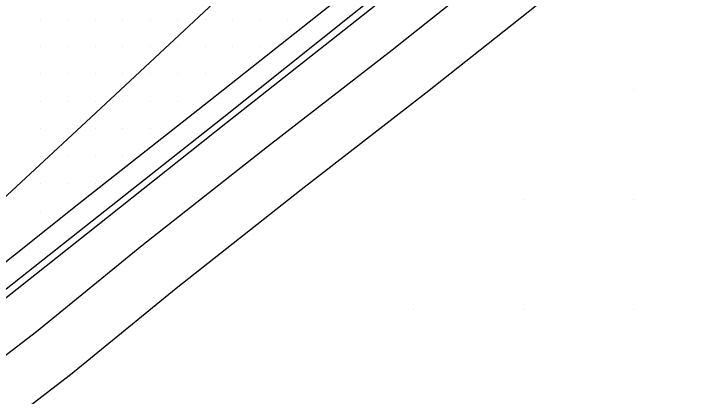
# Model space of a CAD drawing. Extents: x 1762120 to 1766775, y 709485 to 712965.
# Drawn here: x 1765928.8 to 1765992.5, y 709666.9 to 709701.7 of the extents above; entities that cross this region are included whole.
import ezdxf

# ---------------------------------------------------------------- set-up
doc = ezdxf.new("R2010")
doc.units = 0
for name, color, linetype in [('Exist DTM Drainline', 7, 'Continuous'), ('Exist DTM QL2 LIDAR Elevation Point', 7, 'Continuous'), ('Exist DTM Scan Elevation Point', 7, 'Continuous'), ('Exist Roads Curbs', 7, 'Continuous'), ('Exist Roads EOP', 7, 'Continuous'), ('Exist Roads EOT', 7, 'Continuous'), ('PH Exist DTM Breakline', 7, 'Continuous')]:
    doc.layers.add(name, color=color, linetype=linetype)

msp = doc.modelspace()

# ---------------------------------------------------------------- linework, layer by layer
at = {"layer": 'Exist DTM Drainline'}
msp.add_lwpolyline([(1766056.856, 709762.941), (1766056.433, 709763.179), (1766054.536, 709764.051), (1766050.672, 709765.225), (1766046.72, 709765.835), (1766044.007, 709765.969), (1766040.022, 709765.622), (1766036.105, 709764.571), (1766032.443, 709763.237), (1766028.949, 709761.289), (1766025.717, 709758.864), (1766023.769, 709757.051), (1766012.991, 709746.619), (1766002.227, 709736.175), (1765997.112, 709731.397), (1765995.108, 709729.743), (1765983.207, 709720.344), (1765971.261, 709710.875), (1765959.528, 709701.538), (1765947.799, 709692.194), (1765935.96, 709682.841), (1765924.192, 709673.542)], dxfattribs=at)
at = {"layer": 'Exist DTM QL2 LIDAR Elevation Point'}
for p, q in [((1765985.241, 709694.792), (1765985.241, 709694.792)), ((1765975.24, 709684.791), (1765975.24, 709684.791)), ((1765985.241, 709684.791), (1765985.241, 709684.791)), ((1765965.238, 709674.789), (1765965.238, 709674.789)), ((1765975.24, 709674.789), (1765975.24, 709674.789)), ((1765985.241, 709674.789), (1765985.241, 709674.789))]:
    msp.add_line(p, q, dxfattribs=at)
at = {"layer": 'Exist DTM Scan Elevation Point'}
for p, q in [((1765931.25, 709701.25), (1765931.25, 709701.25)), ((1765933.75, 709701.25), (1765933.75, 709701.25)), ((1765936.25, 709701.25), (1765936.25, 709701.25)), ((1765938.75, 709701.25), (1765938.75, 709701.25)), ((1765941.25, 709701.25), (1765941.25, 709701.25)), ((1765943.75, 709701.25), (1765943.75, 709701.25)), ((1765946.25, 709701.25), (1765946.25, 709701.25)), ((1765948.75, 709701.25), (1765948.75, 709701.25)), ((1765951.25, 709701.25), (1765951.25, 709701.25)), ((1765953.75, 709701.25), (1765953.75, 709701.25)), ((1765931.25, 709698.75), (1765931.25, 709698.75)), ((1765933.75, 709698.75), (1765933.75, 709698.75)), ((1765936.25, 709698.75), (1765936.25, 709698.75)), ((1765938.75, 709698.75), (1765938.75, 709698.75)), ((1765941.25, 709698.75), (1765941.25, 709698.75)), ((1765943.75, 709698.75), (1765943.75, 709698.75)), ((1765946.25, 709698.75), (1765946.25, 709698.75)), ((1765948.75, 709698.75), (1765948.75, 709698.75)), ((1765951.25, 709698.75), (1765951.25, 709698.75)), ((1765931.25, 709696.25), (1765931.25, 709696.25)), ((1765933.75, 709696.25), (1765933.75, 709696.25)), ((1765936.25, 709696.25), (1765936.25, 709696.25)), ((1765938.75, 709696.25), (1765938.75, 709696.25)), ((1765941.25, 709696.25), (1765941.25, 709696.25)), ((1765943.75, 709696.25), (1765943.75, 709696.25)), ((1765946.25, 709696.25), (1765946.25, 709696.25)), ((1765948.75, 709696.25), (1765948.75, 709696.25)), ((1765931.25, 709693.75), (1765931.25, 709693.75)), ((1765933.75, 709693.75), (1765933.75, 709693.75)), ((1765936.25, 709693.75), (1765936.25, 709693.75)), ((1765938.75, 709693.75), (1765938.75, 709693.75)), ((1765941.25, 709693.75), (1765941.25, 709693.75)), ((1765943.75, 709693.75), (1765943.75, 709693.75)), ((1765931.25, 709691.25), (1765931.25, 709691.25)), ((1765933.75, 709691.25), (1765933.75, 709691.25)), ((1765936.25, 709691.25), (1765936.25, 709691.25)), ((1765938.75, 709691.25), (1765938.75, 709691.25)), ((1765941.25, 709691.25), (1765941.25, 709691.25)), ((1765931.25, 709688.75), (1765931.25, 709688.75)), ((1765933.75, 709688.75), (1765933.75, 709688.75)), ((1765936.25, 709688.75), (1765936.25, 709688.75)), ((1765938.75, 709688.75), (1765938.75, 709688.75)), ((1765931.25, 709686.25), (1765931.25, 709686.25)), ((1765933.75, 709686.25), (1765933.75, 709686.25)), ((1765936.25, 709686.25), (1765936.25, 709686.25)), ((1765931.25, 709683.75), (1765931.25, 709683.75))]:
    msp.add_line(p, q, dxfattribs=at)
at = {"layer": 'Exist Roads Curbs'}
msp.add_lwpolyline([(1766056.346, 709762.45), (1766056.136, 709762.566), (1766054.428, 709763.318), (1766050.557, 709764.45), (1766046.608, 709765.085), (1766044.079, 709765.266), (1766040.097, 709764.876), (1766036.179, 709763.859), (1766032.767, 709762.628), (1766029.273, 709760.68), (1766026.049, 709758.239), (1766024.216, 709756.548), (1766013.413, 709746.144), (1766002.658, 709735.688), (1765997.533, 709730.921), (1765995.517, 709729.28), (1765983.589, 709719.89), (1765971.659, 709710.353), (1765959.907, 709701.04), (1765948.144, 709691.74), (1765936.322, 709682.347), (1765924.569, 709673.028)], dxfattribs=at)
at = {"layer": 'Exist Roads EOP'}
msp.add_lwpolyline([(1766035.9, 709766.682), (1766031.507, 709764.948), (1766028.013, 709763.001), (1766024.809, 709760.522), (1766022.447, 709758.485), (1766011.644, 709748.081), (1766000.929, 709737.582), (1765995.825, 709732.794), (1765993.786, 709731.179), (1765981.885, 709721.851), (1765970.024, 709712.434), (1765958.323, 709703.056), (1765946.58, 709693.731), (1765934.75, 709684.427), (1765923.02, 709675.078)], dxfattribs=at)
at = {"layer": 'Exist Roads EOT'}
msp.add_lwpolyline([(1766157.199, 709913.902), (1766138.665, 709894.184), (1766120.455, 709874.887), (1766100.917, 709854.368), (1766092.994, 709846.011), (1766085.31, 709838.046), (1766075.524, 709827.9), (1766065.003, 709817.158), (1766054.474, 709806.441), (1766043.843, 709795.887), (1766033.296, 709785.587), (1766022.594, 709775.092), (1766012.089, 709764.874), (1766001.005, 709754.15), (1765990.394, 709743.749), (1765979.714, 709733.69), (1765969.133, 709723.563), (1765957.922, 709712.948), (1765946.597, 709702.303), (1765935.86, 709692.292), (1765924.386, 709681.654), (1765914.147, 709672.103), (1765903.116, 709661.946), (1765891.963, 709651.48)], dxfattribs=at)
at = {"layer": 'PH Exist DTM Breakline'}
for points in [[(1765879.483, 709632.353), (1765884.154, 709635.986), (1765892.201, 709642.363), (1765905.953, 709653.413), (1765919, 709663.687), (1765930.896, 709672.788), (1765940.48, 709680.622), (1765951.921, 709689.654), (1765963.27, 709698.457), (1765978.934, 709710.917), (1765990.059, 709719.882), (1765998.054, 709726.239), (1766001.916, 709729.555), (1766005.399, 709732.749), (1766013.247, 709740.415), (1766024.245, 709751.032), (1766031.657, 709757.933)], [(1765882.552, 709628.406), (1765887.242, 709632.053), (1765895.319, 709638.454), (1765909.066, 709649.5), (1765922.066, 709659.737), (1765933.998, 709668.866), (1765943.612, 709676.724), (1765955.002, 709685.717), (1765966.359, 709694.525), (1765982.059, 709707.014), (1765993.183, 709715.979), (1766001.239, 709722.384), (1766005.235, 709725.815), (1766008.837, 709729.117), (1766016.73, 709736.828), (1766027.685, 709747.404), (1766035.064, 709754.274)]]:
    msp.add_lwpolyline(points, dxfattribs=at)

doc.saveas('drawing.dxf')
